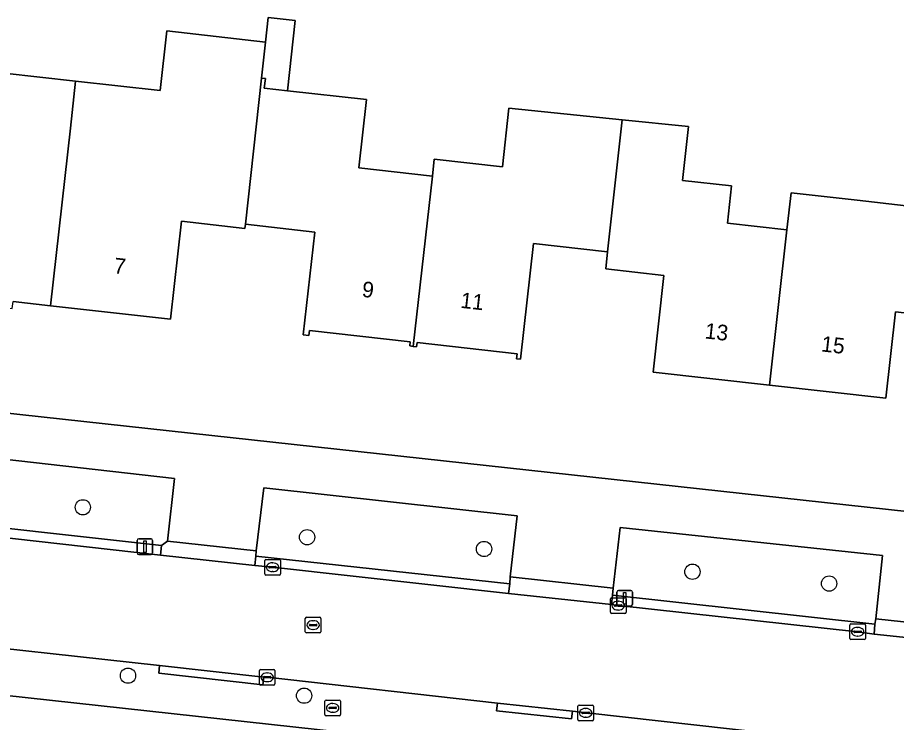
# Model space of a CAD drawing. Extents: x 162184 to 163154, y 385507 to 386516.
# Drawn here: x 162386 to 162442.2, y 385871.7 to 385916.8 of the extents above; entities that cross this region are included whole.
import ezdxf

# ---------------------------------------------------------------- set-up
doc = ezdxf.new("R2010")
doc.units = 0
for name, color, linetype in [('IMGEO_Boom', 7, 'Continuous'), ('IMGEO_Brandkraan', 7, 'Continuous'), ('IMGEO_Erf', 7, 'Continuous'), ('IMGEO_Groenvoorziening', 7, 'Continuous'), ('IMGEO_Kolk', 7, 'Continuous'), ('IMGEO_Lichtmast', 7, 'Continuous'), ('IMGEO_Pand', 7, 'Continuous'), ('IMGEO_Pand_nummerreeks', 7, 'Continuous'), ('IMGEO_Rijbaan_lokaal_open', 7, 'Continuous'), ('IMGEO_Rioolput', 7, 'Continuous'), ('IMGEO_Voetpad_open', 7, 'Continuous')]:
    doc.layers.add(name, color=color, linetype=linetype)

msp = doc.modelspace()

# ---------------------------------------------------------------- linework, layer by layer
at = {"layer": 'IMGEO_Boom'}
for centre in [(162390.192, 385885.431), (162404.541, 385883.518), (162415.859, 385882.763), (162429.192, 385881.31), (162437.936, 385880.55), (162393.082, 385874.654), (162404.348, 385873.374)]:
    msp.add_circle(centre, 0.489, dxfattribs=at)
at = {"layer": 'IMGEO_Brandkraan'}
for p, q in [((162405.749, 385873.093), (162406.601, 385873.093)), ((162405.674, 385872.167), (162405.674, 385873.019)), ((162405.933, 385872.587), (162405.933, 385872.599)), ((162406.371, 385872.55), (162405.973, 385872.55)), ((162405.976, 385872.636), (162406.374, 385872.636)), ((162406.162, 385872.873), (162406.187, 385872.873)), ((162406.417, 385872.599), (162406.417, 385872.587)), ((162406.675, 385873.019), (162406.675, 385872.167)), ((162406.601, 385872.093), (162405.749, 385872.093)), ((162406.185, 385872.313), (162406.16, 385872.313))]:
    msp.add_line(p, q, dxfattribs=at)
for points in [[(162405.749, 385873.093), (162406.601, 385873.093)], [(162405.674, 385872.167), (162405.674, 385873.019)], [(162406.675, 385873.019), (162406.675, 385872.167)], [(162406.601, 385872.093), (162405.749, 385872.093)]]:
    msp.add_lwpolyline(points, dxfattribs=at)
for centre, radius, start, end in [((162405.751, 385873.017), 0.0765, 91.552, 178.448), ((162405.751, 385873.017), 0.0765, 91.552, 178.448), ((162406.599, 385873.017), 0.0765, 1.552, 88.448), ((162406.599, 385873.017), 0.0765, 1.552, 88.448), ((162405.973, 385872.596), 0.0403, 85.8775, 175.7526), ((162405.97, 385872.586), 0.0366, 178.938, 274.7102), ((162406.374, 385872.593), 0.043, 264.8664, 352.4533), ((162406.378, 385872.598), 0.0386, 1.7309, 96.639), ((162405.751, 385872.169), 0.0765, 181.552, 268.448), ((162405.751, 385872.169), 0.0765, 181.552, 268.448), ((162406.599, 385872.169), 0.0765, 271.552, 358.448), ((162406.599, 385872.169), 0.0765, 271.552, 358.448)]:
    msp.add_arc(centre, radius, start, end, dxfattribs=at)
for centre, major_axis, ratio, start_param, end_param in [((162406.161, 385872.593), (-0.387, 0.002), 0.722429, 4.712389, 7.853982), ((162406.186, 385872.593), (-0.39, 0.002), 0.717154, 1.570796, 4.712389)]:
    msp.add_ellipse(centre, major_axis=major_axis, ratio=ratio, start_param=start_param, end_param=end_param, dxfattribs=at)
at = {"layer": 'IMGEO_Erf'}
for points in [[(162382.852, 385913.482), (162389.732, 385912.711), (162395.147, 385912.104), (162395.575, 385915.92), (162401.884, 385915.213), (162402.058, 385916.779), (162403.781, 385916.589), (162403.283, 385912.09), (162408.342, 385911.524), (162407.854, 385907.154), (162412.555, 385906.628), (162412.678, 385907.723), (162417.037, 385907.235), (162417.455, 385910.971), (162424.7, 385910.235), (162428.944, 385909.804), (162428.558, 385906.351), (162431.697, 385906), (162431.431, 385903.619), (162435.235, 385903.193), (162435.5, 385905.562), (162439.733, 385905.089), (162442.865, 385904.739)], [(162446.085, 385897.497), (162442.19, 385897.933), (162441.572, 385892.411), (162434.121, 385893.244), (162426.669, 385894.078), (162427.362, 385900.27), (162423.64, 385900.686), (162423.763, 385901.781), (162419.018, 385902.312), (162418.19, 385894.915), (162417.94, 385894.943), (162417.976, 385895.263), (162411.578, 385895.979), (162411.548, 385895.709), (162411.332, 385895.733), (162411.114, 385895.758), (162411.143, 385896.022), (162404.688, 385896.744), (162404.653, 385896.431), (162404.291, 385896.472), (162405.027, 385903.049), (162400.591, 385903.545), (162400.561, 385903.283), (162396.505, 385903.737), (162395.804, 385897.471), (162388.119, 385898.331), (162385.729, 385898.598)], [(162315.549, 385899.101), (162483.845, 385880.672)], [(162329.194, 385811.19), (162407.363, 385803.678), (162408.384, 385816.204), (162405.204, 385816.518), (162404.654, 385810.949), (162397.902, 385811.616), (162398.393, 385816.592), (162399.49, 385827.697), (162404.448, 385827.207), (162409.423, 385826.715), (162409.68, 385829.38), (162410.023, 385832.768), (162410.498, 385837), (162410.937, 385836.951), (162411.35, 385840.635), (162414.169, 385840.352), (162414.48, 385842.842), (162417.769, 385842.488), (162419.858, 385861.388), (162420.754, 385869.497), (162276.342, 385885.344)]]:
    msp.add_lwpolyline(points, dxfattribs=at)
at = {"layer": 'IMGEO_Groenvoorziening'}
for points in [[(162395.604, 385883.255), (162396.053, 385887.285), (162378.939, 385889.208), (162378.47, 385885.304), (162378.911, 385884.796), (162395.234, 385882.997)], [(162417.532, 385880.979), (162417.968, 385884.885), (162401.77, 385886.674), (162401.286, 385882.635), (162401.262, 385882.308), (162417.499, 385880.538)], [(162440.921, 385878.293), (162441.353, 385882.337), (162424.577, 385884.148), (162424.129, 385880.261), (162424.073, 385879.808), (162440.862, 385877.944)]]:
    msp.add_lwpolyline(points, close=True, dxfattribs=at)
at = {"layer": 'IMGEO_Kolk'}
for p, q in [((162401.903, 385882.097), (162402.755, 385882.097)), ((162401.828, 385881.171), (162401.828, 385882.023)), ((162402.087, 385881.591), (162402.087, 385881.603)), ((162402.525, 385881.554), (162402.127, 385881.554)), ((162402.13, 385881.64), (162402.528, 385881.64)), ((162402.316, 385881.877), (162402.341, 385881.877)), ((162402.571, 385881.603), (162402.571, 385881.591)), ((162402.829, 385882.023), (162402.829, 385881.171)), ((162402.755, 385881.097), (162401.903, 385881.097)), ((162402.339, 385881.317), (162402.314, 385881.317)), ((162423.941, 385878.712), (162423.941, 385879.564)), ((162424.016, 385879.638), (162424.868, 385879.638)), ((162424.429, 385879.418), (162424.454, 385879.418)), ((162424.942, 385879.564), (162424.942, 385878.712)), ((162424.2, 385879.132), (162424.2, 385879.144)), ((162424.638, 385879.095), (162424.24, 385879.095)), ((162424.243, 385879.181), (162424.641, 385879.181)), ((162424.452, 385878.858), (162424.427, 385878.858)), ((162424.684, 385879.144), (162424.684, 385879.132)), ((162424.868, 385878.638), (162424.016, 385878.638)), ((162439.258, 385877.039), (162439.258, 385877.891)), ((162439.333, 385877.965), (162440.185, 385877.965)), ((162439.746, 385877.745), (162439.771, 385877.745)), ((162440.259, 385877.891), (162440.259, 385877.039)), ((162439.517, 385877.459), (162439.517, 385877.471)), ((162439.955, 385877.422), (162439.557, 385877.422)), ((162439.56, 385877.508), (162439.958, 385877.508)), ((162439.769, 385877.185), (162439.744, 385877.185)), ((162440.001, 385877.471), (162440.001, 385877.459)), ((162440.185, 385876.965), (162439.333, 385876.965)), ((162401.484, 385874.125), (162401.484, 385874.977)), ((162401.559, 385875.051), (162402.411, 385875.051)), ((162401.972, 385874.831), (162401.997, 385874.831)), ((162402.485, 385874.977), (162402.485, 385874.125)), ((162401.743, 385874.545), (162401.743, 385874.557)), ((162402.181, 385874.508), (162401.783, 385874.508)), ((162401.786, 385874.594), (162402.184, 385874.594)), ((162401.995, 385874.271), (162401.97, 385874.271)), ((162402.227, 385874.557), (162402.227, 385874.545)), ((162402.411, 385874.051), (162401.559, 385874.051)), ((162421.863, 385871.848), (162421.863, 385872.7)), ((162421.938, 385872.774), (162422.79, 385872.774)), ((162422.351, 385872.554), (162422.376, 385872.554)), ((162422.864, 385872.7), (162422.864, 385871.848)), ((162422.122, 385872.268), (162422.122, 385872.28)), ((162422.56, 385872.231), (162422.162, 385872.231)), ((162422.165, 385872.317), (162422.563, 385872.317)), ((162422.374, 385871.994), (162422.349, 385871.994)), ((162422.606, 385872.28), (162422.606, 385872.268)), ((162422.79, 385871.774), (162421.938, 385871.774))]:
    msp.add_line(p, q, dxfattribs=at)
for points in [[(162401.903, 385882.097), (162402.755, 385882.097)], [(162401.828, 385881.171), (162401.828, 385882.023)], [(162402.829, 385882.023), (162402.829, 385881.171)], [(162402.755, 385881.097), (162401.903, 385881.097)], [(162423.941, 385878.712), (162423.941, 385879.564)], [(162424.016, 385879.638), (162424.868, 385879.638)], [(162424.942, 385879.564), (162424.942, 385878.712)], [(162424.868, 385878.638), (162424.016, 385878.638)], [(162439.258, 385877.039), (162439.258, 385877.891)], [(162439.333, 385877.965), (162440.185, 385877.965)], [(162440.259, 385877.891), (162440.259, 385877.039)], [(162440.185, 385876.965), (162439.333, 385876.965)], [(162401.484, 385874.125), (162401.484, 385874.977)], [(162401.559, 385875.051), (162402.411, 385875.051)], [(162402.485, 385874.977), (162402.485, 385874.125)], [(162402.411, 385874.051), (162401.559, 385874.051)], [(162421.863, 385871.848), (162421.863, 385872.7)], [(162421.938, 385872.774), (162422.79, 385872.774)], [(162422.864, 385872.7), (162422.864, 385871.848)], [(162422.79, 385871.774), (162421.938, 385871.774)]]:
    msp.add_lwpolyline(points, dxfattribs=at)
for centre, radius, start, end in [((162401.905, 385882.021), 0.0765, 91.552, 178.448), ((162401.905, 385882.021), 0.0765, 91.552, 178.448), ((162402.753, 385882.021), 0.0765, 1.552, 88.448), ((162402.753, 385882.021), 0.0765, 1.552, 88.448), ((162402.127, 385881.6), 0.0403, 85.8775, 175.7526), ((162402.124, 385881.59), 0.0366, 178.938, 274.7102), ((162402.528, 385881.597), 0.043, 264.8664, 352.4533), ((162402.532, 385881.602), 0.0386, 1.7309, 96.639), ((162401.905, 385881.173), 0.0765, 181.552, 268.448), ((162401.905, 385881.173), 0.0765, 181.552, 268.448), ((162402.753, 385881.173), 0.0765, 271.552, 358.448), ((162402.753, 385881.173), 0.0765, 271.552, 358.448), ((162424.018, 385879.562), 0.0765, 91.552, 178.448), ((162424.018, 385879.562), 0.0765, 91.552, 178.448), ((162424.866, 385879.562), 0.0765, 1.552, 88.448), ((162424.866, 385879.562), 0.0765, 1.552, 88.448), ((162424.018, 385878.714), 0.0765, 181.552, 268.448), ((162424.018, 385878.714), 0.0765, 181.552, 268.448), ((162424.24, 385879.141), 0.0403, 85.8775, 175.7526), ((162424.237, 385879.131), 0.0366, 178.938, 274.7102), ((162424.641, 385879.138), 0.043, 264.8664, 352.4533), ((162424.645, 385879.143), 0.0386, 1.7309, 96.639), ((162424.866, 385878.714), 0.0765, 271.552, 358.448), ((162424.866, 385878.714), 0.0765, 271.552, 358.448), ((162439.335, 385877.889), 0.0765, 91.552, 178.448), ((162439.335, 385877.889), 0.0765, 91.552, 178.448), ((162440.183, 385877.889), 0.0765, 1.552, 88.448), ((162440.183, 385877.889), 0.0765, 1.552, 88.448), ((162439.335, 385877.041), 0.0765, 181.552, 268.448), ((162439.335, 385877.041), 0.0765, 181.552, 268.448), ((162439.557, 385877.468), 0.0403, 85.8775, 175.7526), ((162439.554, 385877.458), 0.0366, 178.938, 274.7102), ((162439.958, 385877.465), 0.043, 264.8664, 352.4533), ((162439.962, 385877.47), 0.0386, 1.7309, 96.639), ((162440.183, 385877.041), 0.0765, 271.552, 358.448), ((162440.183, 385877.041), 0.0765, 271.552, 358.448), ((162401.561, 385874.975), 0.0765, 91.552, 178.448), ((162401.561, 385874.975), 0.0765, 91.552, 178.448), ((162402.409, 385874.975), 0.0765, 1.552, 88.448), ((162402.409, 385874.975), 0.0765, 1.552, 88.448), ((162401.783, 385874.554), 0.0403, 85.8775, 175.7526), ((162401.78, 385874.544), 0.0366, 178.938, 274.7102), ((162402.184, 385874.551), 0.043, 264.8664, 352.4533), ((162402.188, 385874.556), 0.0386, 1.7309, 96.639), ((162401.561, 385874.127), 0.0765, 181.552, 268.448), ((162401.561, 385874.127), 0.0765, 181.552, 268.448), ((162402.409, 385874.127), 0.0765, 271.552, 358.448), ((162402.409, 385874.127), 0.0765, 271.552, 358.448), ((162421.94, 385872.698), 0.0765, 91.552, 178.448), ((162421.94, 385872.698), 0.0765, 91.552, 178.448), ((162422.788, 385872.698), 0.0765, 1.552, 88.448), ((162422.788, 385872.698), 0.0765, 1.552, 88.448), ((162422.162, 385872.277), 0.0403, 85.8775, 175.7526), ((162422.159, 385872.267), 0.0366, 178.938, 274.7102), ((162422.563, 385872.274), 0.043, 264.8664, 352.4533), ((162422.567, 385872.279), 0.0386, 1.7309, 96.639), ((162421.94, 385871.85), 0.0765, 181.552, 268.448), ((162421.94, 385871.85), 0.0765, 181.552, 268.448), ((162422.788, 385871.85), 0.0765, 271.552, 358.448), ((162422.788, 385871.85), 0.0765, 271.552, 358.448)]:
    msp.add_arc(centre, radius, start, end, dxfattribs=at)
for centre, major_axis, ratio, start_param, end_param in [((162402.315, 385881.597), (-0.387, 0.002), 0.722429, 4.712389, 7.853982), ((162402.34, 385881.597), (-0.39, 0.002), 0.717154, 1.570796, 4.712389), ((162424.428, 385879.138), (-0.387, 0.002), 0.722429, 4.712389, 7.853982), ((162424.453, 385879.138), (-0.39, 0.002), 0.717154, 1.570796, 4.712389), ((162439.745, 385877.465), (-0.387, 0.002), 0.722429, 4.712389, 7.853982), ((162439.77, 385877.465), (-0.39, 0.002), 0.717154, 1.570796, 4.712389), ((162401.971, 385874.551), (-0.387, 0.002), 0.722429, 4.712389, 7.853982), ((162401.996, 385874.551), (-0.39, 0.002), 0.717154, 1.570796, 4.712389), ((162422.35, 385872.274), (-0.387, 0.002), 0.722429, 4.712389, 7.853982), ((162422.375, 385872.274), (-0.39, 0.002), 0.717154, 1.570796, 4.712389)]:
    msp.add_ellipse(centre, major_axis=major_axis, ratio=ratio, start_param=start_param, end_param=end_param, dxfattribs=at)
at = {"layer": 'IMGEO_Lichtmast'}
for p, q in [((162393.665, 385882.512), (162393.665, 385883.312)), ((162393.665, 385883.312), (162393.665, 385882.512)), ((162393.765, 385883.412), (162394.555, 385883.412)), ((162394.555, 385883.412), (162393.765, 385883.412)), ((162394.655, 385883.312), (162394.655, 385882.512)), ((162394.655, 385882.512), (162394.655, 385883.312)), ((162394.555, 385882.412), (162393.765, 385882.412)), ((162393.765, 385882.412), (162394.555, 385882.412)), ((162424.362, 385879.209), (162424.362, 385880.009)), ((162424.362, 385880.009), (162424.362, 385879.209)), ((162424.462, 385880.109), (162425.252, 385880.109)), ((162425.252, 385880.109), (162424.462, 385880.109)), ((162425.352, 385880.009), (162425.352, 385879.209)), ((162425.352, 385879.209), (162425.352, 385880.009)), ((162425.252, 385879.109), (162424.462, 385879.109)), ((162424.462, 385879.109), (162425.252, 385879.109))]:
    msp.add_line(p, q, dxfattribs=at)
for points in [[(162394.085, 385883.287), (162394.235, 385883.287), (162394.235, 385882.537), (162394.085, 385882.537), (162394.085, 385883.287)], [(162424.782, 385879.984), (162424.932, 385879.984), (162424.932, 385879.234), (162424.782, 385879.234), (162424.782, 385879.984)]]:
    msp.add_lwpolyline(points, dxfattribs=at)
for centre, start, end in [((162393.765, 385883.312), 90, 180), ((162393.765, 385883.312), 90, 180), ((162394.555, 385883.312), 0, 90), ((162394.555, 385883.312), 360, 90), ((162393.765, 385882.512), 180, 270), ((162393.765, 385882.512), 180, 270), ((162394.555, 385882.512), 270, 0), ((162394.555, 385882.512), 270, 0), ((162424.462, 385880.009), 90, 180), ((162424.462, 385880.009), 90, 180), ((162425.252, 385880.009), 0, 90), ((162425.252, 385880.009), 360, 90), ((162424.462, 385879.209), 180, 270), ((162424.462, 385879.209), 180, 270), ((162425.252, 385879.209), 270, 0), ((162425.252, 385879.209), 270, 0)]:
    msp.add_arc(centre, 0.1, start, end, dxfattribs=at)
at = {"layer": 'IMGEO_Pand'}
for points in [[(162401.884, 385915.213), (162401.629, 385912.909), (162401.872, 385912.882), (162401.802, 385912.256), (162403.283, 385912.09), (162403.781, 385916.589), (162402.058, 385916.779)], [(162401.629, 385912.909), (162401.884, 385915.213), (162395.575, 385915.92), (162395.147, 385912.104), (162389.732, 385912.711), (162389.393, 385909.694), (162388.119, 385898.331), (162395.804, 385897.471), (162396.505, 385903.737), (162400.561, 385903.283), (162400.591, 385903.545)], [(162389.393, 385909.694), (162389.732, 385912.711), (162382.852, 385913.482), (162383.013, 385914.936), (162378.939, 385915.392), (162378.58, 385912.164), (162377.547, 385902.918), (162381.491, 385902.477), (162381.117, 385899.13), (162384.448, 385898.758), (162384.396, 385898.29), (162385.679, 385898.147), (162385.729, 385898.598), (162388.119, 385898.331)], [(162412.555, 385906.628), (162407.854, 385907.154), (162408.342, 385911.524), (162403.283, 385912.09), (162401.802, 385912.256), (162401.872, 385912.882), (162401.629, 385912.909), (162400.591, 385903.545), (162405.027, 385903.049), (162404.291, 385896.472), (162404.653, 385896.431), (162404.688, 385896.744), (162411.143, 385896.022), (162411.114, 385895.758), (162411.332, 385895.733)], [(162424.7, 385910.235), (162417.455, 385910.971), (162417.037, 385907.235), (162412.678, 385907.723), (162412.555, 385906.628), (162411.332, 385895.733), (162411.548, 385895.709), (162411.578, 385895.979), (162417.976, 385895.263), (162417.94, 385894.943), (162418.19, 385894.915), (162419.018, 385902.312), (162423.763, 385901.781)], [(162423.763, 385901.781), (162423.64, 385900.686), (162427.362, 385900.27), (162426.669, 385894.078), (162434.121, 385893.244), (162435.235, 385903.193), (162431.431, 385903.619), (162431.697, 385906), (162428.558, 385906.351), (162428.944, 385909.804), (162424.7, 385910.235)], [(162446.947, 385905.245), (162447.115, 385906.752), (162443.14, 385907.196), (162442.865, 385904.739), (162439.733, 385905.089), (162435.5, 385905.562), (162435.235, 385903.193), (162434.121, 385893.244), (162441.572, 385892.411), (162442.19, 385897.933), (162446.085, 385897.497)]]:
    msp.add_lwpolyline(points, close=True, dxfattribs=at)
at = {"layer": 'IMGEO_Rijbaan_lokaal_open'}
for points in [[(162481.844, 385872.855), (162461.867, 385875.041), (162460.916, 385875.156), (162456.393, 385875.632), (162447.106, 385876.652), (162440.82, 385877.32), (162439.759, 385877.463), (162424.443, 385879.139), (162424.007, 385879.203), (162417.429, 385879.917), (162402.328, 385881.596), (162401.205, 385881.704), (162395.151, 385882.378), (162379.419, 385884.13), (162378.857, 385884.19), (162375.371, 385884.563), (162374.467, 385884.666), (162370.599, 385885.09), (162361.971, 385886.076), (162355.016, 385886.814), (162349.342, 385887.428), (162342.514, 385888.195), (162322.108, 385890.508)], [(162321.176, 385883.538), (162332.074, 385882.362), (162336.676, 385881.817), (162341.647, 385881.259), (162348.994, 385880.459), (162357.104, 385879.528), (162361.145, 385879.08), (162372.064, 385877.856), (162379.213, 385877.062), (162379.531, 385877.021), (162395.106, 385875.312), (162401.763, 385874.557), (162401.985, 385874.552), (162416.714, 385872.899), (162421.51, 385872.384), (162422.429, 385872.276), (162440.872, 385870.217), (162455.682, 385868.558), (162462.266, 385867.766), (162478.86, 385865.937)]]:
    msp.add_lwpolyline(points, dxfattribs=at)
at = {"layer": 'IMGEO_Rioolput'}
for p, q in [((162404.425, 385877.468), (162404.425, 385878.32)), ((162404.5, 385878.394), (162405.352, 385878.394)), ((162404.913, 385878.174), (162404.938, 385878.174)), ((162405.426, 385878.32), (162405.426, 385877.468)), ((162404.684, 385877.888), (162404.684, 385877.9)), ((162405.122, 385877.851), (162404.724, 385877.851)), ((162404.727, 385877.937), (162405.125, 385877.937)), ((162404.936, 385877.614), (162404.911, 385877.614)), ((162405.168, 385877.9), (162405.168, 385877.888)), ((162405.352, 385877.394), (162404.5, 385877.394))]:
    msp.add_line(p, q, dxfattribs=at)
for points in [[(162404.425, 385877.468), (162404.425, 385878.32)], [(162404.5, 385878.394), (162405.352, 385878.394)], [(162405.426, 385878.32), (162405.426, 385877.468)], [(162405.352, 385877.394), (162404.5, 385877.394)]]:
    msp.add_lwpolyline(points, dxfattribs=at)
for centre, radius, start, end in [((162404.502, 385878.318), 0.0765, 91.552, 178.448), ((162404.502, 385878.318), 0.0765, 91.552, 178.448), ((162405.35, 385878.318), 0.0765, 1.552, 88.448), ((162405.35, 385878.318), 0.0765, 1.552, 88.448), ((162404.724, 385877.897), 0.0403, 85.8775, 175.7526), ((162404.721, 385877.887), 0.0366, 178.938, 274.7102), ((162405.125, 385877.894), 0.043, 264.8664, 352.4533), ((162405.129, 385877.899), 0.0386, 1.7309, 96.639), ((162404.502, 385877.47), 0.0765, 181.552, 268.448), ((162404.502, 385877.47), 0.0765, 181.552, 268.448), ((162405.35, 385877.47), 0.0765, 271.552, 358.448), ((162405.35, 385877.47), 0.0765, 271.552, 358.448)]:
    msp.add_arc(centre, radius, start, end, dxfattribs=at)
for centre, major_axis, ratio, start_param, end_param in [((162404.912, 385877.894), (-0.387, 0.002), 0.722429, 4.712389, 7.853982), ((162404.937, 385877.894), (-0.39, 0.002), 0.717154, 1.570796, 4.712389)]:
    msp.add_ellipse(centre, major_axis=major_axis, ratio=ratio, start_param=start_param, end_param=end_param, dxfattribs=at)
at = {"layer": 'IMGEO_Voetpad_open'}
for points in [[(162483.845, 385880.672), (162315.549, 385899.101)], [(162378.939, 385889.208), (162396.053, 385887.285), (162395.604, 385883.255), (162401.286, 385882.635), (162401.77, 385886.674), (162417.968, 385884.885), (162417.532, 385880.979), (162424.129, 385880.261), (162424.577, 385884.148), (162441.353, 385882.337), (162440.921, 385878.293), (162447.213, 385877.606), (162447.667, 385881.661), (162456.955, 385880.584), (162456.539, 385876.585), (162461.029, 385876.13), (162461.469, 385880.119), (162484.078, 385877.647)], [(162276.342, 385885.344), (162420.754, 385869.497)], [(162440.872, 385870.217), (162422.429, 385872.276), (162421.51, 385872.384), (162421.457, 385871.887), (162416.661, 385872.402), (162416.714, 385872.899), (162401.985, 385874.552), (162401.763, 385874.557), (162401.707, 385874.061), (162395.05, 385874.816), (162395.106, 385875.312), (162379.531, 385877.021), (162379.213, 385877.062), (162379.158, 385876.566), (162372.009, 385877.36), (162372.064, 385877.856), (162361.145, 385879.08), (162357.104, 385879.528), (162357.047, 385879.032), (162348.937, 385879.963), (162348.994, 385880.459), (162341.647, 385881.259)]]:
    msp.add_lwpolyline(points, dxfattribs=at)
for points in [[(162378.911, 385884.796), (162378.857, 385884.19), (162379.419, 385884.13), (162395.151, 385882.378), (162395.234, 385882.997)], [(162401.205, 385881.704), (162401.262, 385882.308), (162401.286, 385882.635), (162395.604, 385883.255), (162395.234, 385882.997), (162395.151, 385882.378)], [(162417.429, 385879.917), (162417.499, 385880.538), (162401.262, 385882.308), (162401.205, 385881.704), (162402.328, 385881.596)], [(162417.532, 385880.979), (162417.499, 385880.538), (162417.429, 385879.917), (162424.007, 385879.203), (162424.073, 385879.808), (162424.129, 385880.261)], [(162424.007, 385879.203), (162424.443, 385879.139), (162439.759, 385877.463), (162440.82, 385877.32), (162440.862, 385877.944), (162424.073, 385879.808)], [(162447.213, 385877.606), (162440.921, 385878.293), (162440.862, 385877.944), (162440.82, 385877.32), (162447.106, 385876.652), (162447.154, 385877.239)], [(162395.106, 385875.312), (162395.05, 385874.816), (162401.707, 385874.061), (162401.763, 385874.557)], [(162416.714, 385872.899), (162416.661, 385872.402), (162421.457, 385871.887), (162421.51, 385872.384)]]:
    msp.add_lwpolyline(points, close=True, dxfattribs=at)

# ---------------------------------------------------------------- texts
at = {"layer": 'IMGEO_Pand_nummerreeks'}
for s, rotation, p in [('7', 353.5542, (162392.142, 385900.421)), ('9', 353.6402, (162408.015, 385898.909)), ('11', 353.6402, (162414.315, 385898.206)), ('13', 353.6176, (162429.944, 385896.247)), ('15', 353.6173, (162437.396, 385895.414))]:
    msp.add_text(s, height=1, rotation=rotation, dxfattribs=at).set_placement(p)

doc.saveas('drawing.dxf')
